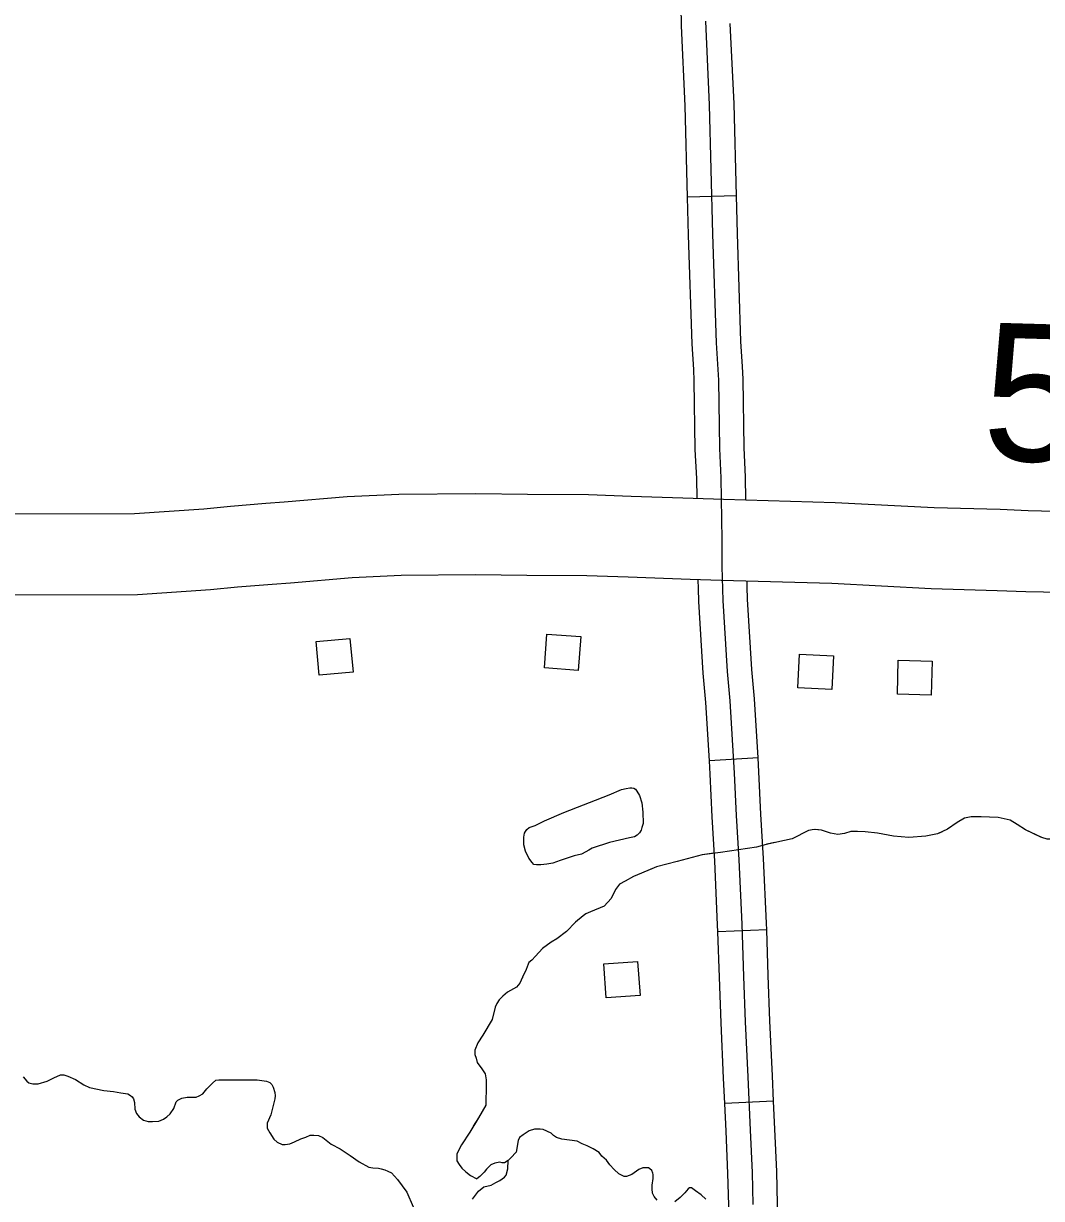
# Model space of a CAD drawing. Extents: x 1084508 to 1142749, y 1057638 to 1093403.
# Drawn here: x 1123744 to 1124726, y 1070353 to 1071487 of the extents above; entities that cross this region are included whole.
import ezdxf

# ---------------------------------------------------------------- set-up
doc = ezdxf.new("R2010")
doc.units = 0
for name, color, linetype in [('Level 10', 7, 'Continuous'), ('Level 32', 7, 'Continuous'), ('Level 35', 7, 'Continuous'), ('Level 43', 7, 'Continuous'), ('Level 45', 7, 'Continuous'), ('Level 48', 7, 'Continuous'), ('Level 56', 7, 'Continuous')]:
    doc.layers.add(name, color=color, linetype=linetype)

msp = doc.modelspace()

# ---------------------------------------------------------------- linework, layer by layer
at = {"layer": 'Level 10'}
for points in [[(1123579.1, 1071013.6), (1123709.8, 1071013.7), (1123850.7, 1071014.3), (1123917.5, 1071018.7), (1123943.2, 1071021.3), (1123977.3, 1071024), (1123994.9, 1071025.3), (1124055.7, 1071030.4), (1124105.6, 1071032.8), (1124180, 1071033.4), (1124229.8, 1071032.8), (1124288.8, 1071032.5), (1124329.7, 1071031), (1124389.6, 1071029), (1124418.8, 1071027.9)], [(1124418.8, 1071027.9), (1124526.8, 1071024.9), (1124622.3, 1071019.8), (1124685.9, 1071018.2), (1124713, 1071016.9), (1124763.9, 1071015.9), (1124806.7, 1071014.2), (1124846.8, 1071013), (1124922.1, 1071010.6), (1124985.3, 1071008.7), (1125091.8, 1071005), (1125184, 1071000.2), (1125229.3, 1070998.3), (1125252.7, 1070998.3)], [(1124416.6, 1070949.5), (1124386.9, 1070950.5), (1124326.9, 1070952.6), (1124287.2, 1070954.1), (1124229.1, 1070954.3), (1124179.8, 1070954.9), (1124107.8, 1070954.3), (1124060.8, 1070952.1), (1124001.2, 1070947.1), (1123983.4, 1070945.7), (1123950.1, 1070943.1), (1123923.9, 1070940.5), (1123853.5, 1070935.8), (1123710, 1070935.3), (1123579.2, 1070935.2)], [(1125252.6, 1070919.8), (1125227.7, 1070919.8), (1125180.4, 1070921.8), (1125088.3, 1070926.6), (1124982.8, 1070930.3), (1124919.7, 1070932.2), (1124844.4, 1070934.6), (1124803.9, 1070935.8), (1124761.6, 1070937.5), (1124710.5, 1070938.5), (1124683.1, 1070939.7), (1124619.2, 1070941.4), (1124523.6, 1070946.5), (1124416.6, 1070949.5)]]:
    msp.add_lwpolyline(points, dxfattribs=at)
at = {"layer": 'Level 32'}
for p, q in [((1124452.4, 1070778.6), (1124405.4, 1070775.7)), ((1124460.6, 1070612.5), (1124413.5, 1070610.8)), ((1124467.3, 1070447.2), (1124420.2, 1070445))]:
    msp.add_line(p, q, dxfattribs=at)
for points in [[(1124447.7, 1070347.7), (1124446.8, 1070378.5), (1124445, 1070419.4), (1124442.6, 1070470.7), (1124440.2, 1070523.8), (1124438.6, 1070567.7), (1124436.8, 1070618.2), (1124434.1, 1070680.1), (1124431.5, 1070722.9), (1124429.7, 1070763.8), (1124425.4, 1070833.6), (1124422.9, 1070861.9), (1124418.7, 1070930.3), (1124417.7, 1070963), (1124417.7, 1070988.7)], [(1124394.8, 1070941.9), (1124394.5, 1070950.3)], [(1124441.8, 1070943.3), (1124441.7, 1070948.8)], [(1124405.4, 1070775.7), (1124401.9, 1070831.8), (1124399.4, 1070860.1), (1124395.2, 1070929.2), (1124394.8, 1070941.9)], [(1124452.4, 1070778.6), (1124448.9, 1070835.3), (1124446.4, 1070863.6), (1124442.2, 1070931.4), (1124441.8, 1070943.3)], [(1124460.6, 1070612.5), (1124460.3, 1070619.1), (1124457.6, 1070681.3), (1124455, 1070724.1), (1124453.2, 1070765), (1124452.4, 1070778.6)], [(1124413.5, 1070610.8), (1124413.3, 1070617.3), (1124410.6, 1070678.9), (1124408, 1070721.6), (1124406.2, 1070762.6), (1124405.4, 1070775.7)], [(1124420.2, 1070445), (1124419.1, 1070469.6), (1124416.7, 1070522.9), (1124415.1, 1070566.9), (1124413.5, 1070610.8)], [(1124467.3, 1070447.2), (1124466.1, 1070471.7), (1124463.7, 1070524.8), (1124462.1, 1070568.6), (1124460.6, 1070612.5)], [(1124423.3, 1070281.1), (1124423.7, 1070291.8), (1124424.4, 1070320.3), (1124424.1, 1070347.2), (1124423.2, 1070377.6), (1124421.4, 1070418.3), (1124420.2, 1070445)], [(1124470.4, 1070279.7), (1124470.7, 1070290.5), (1124471.5, 1070319.9), (1124471.2, 1070348.1), (1124470.3, 1070379.4), (1124468.5, 1070420.5), (1124467.3, 1070447.2)]]:
    msp.add_lwpolyline(points, dxfattribs=at)
at = {"layer": 'Level 35'}
msp.add_lwpolyline([(1124265, 1070725.8), (1124308.5, 1070742.9), (1124320.5, 1070747.9), (1124324.9, 1070748.9), (1124328.6, 1070749.6), (1124330.5, 1070749.6), (1124332.3, 1070749.3), (1124334.1, 1070748.2), (1124335.3, 1070746.5), (1124337.9, 1070742.2), (1124340.2, 1070735), (1124341.1, 1070726), (1124341.3, 1070715.3), (1124340, 1070711.2), (1124339.5, 1070708.7), (1124337.8, 1070706.3), (1124335.5, 1070704), (1124333, 1070702.4), (1124328.2, 1070701.2), (1124309, 1070696.8), (1124292.1, 1070691.5), (1124289, 1070689.4), (1124286.1, 1070687.8), (1124281.9, 1070685.5), (1124275, 1070683.9), (1124261.3, 1070679.5), (1124254.3, 1070677), (1124248.5, 1070676), (1124242.8, 1070675.4), (1124238.6, 1070675.3), (1124236.1, 1070675.6), (1124234.2, 1070677.7), (1124231, 1070681.6), (1124227.8, 1070688.5), (1124226.4, 1070694.7), (1124226.3, 1070701.9), (1124227, 1070705.8), (1124227.8, 1070707.5), (1124229.1, 1070709.5), (1124231.4, 1070711.2), (1124237.2, 1070713.3), (1124246.2, 1070717.6)], close=True, dxfattribs=at)
for points in [[(1123743.2, 1070470.8), (1123746.8, 1070466.7), (1123748.8, 1070465), (1123752.4, 1070464.2), (1123757.7, 1070464.2), (1123766.3, 1070466.5), (1123772.7, 1070470), (1123779.3, 1070472.8), (1123782.6, 1070472.8), (1123786.4, 1070471.6), (1123793.8, 1070468.3)], [(1123793.8, 1070468.3), (1123801.7, 1070463.2), (1123807.3, 1070460.4), (1123821.2, 1070457.6), (1123830.4, 1070456.6), (1123837.5, 1070455.3), (1123844.1, 1070454.3), (1123846.9, 1070452.8), (1123848.4, 1070451.7), (1123849.7, 1070449.7), (1123850.7, 1070446.1), (1123851, 1070439.8), (1123852.7, 1070435.5), (1123855, 1070432.2), (1123859.3, 1070428.9), (1123863.7, 1070427.6), (1123868, 1070427.6), (1123874.1, 1070428.1), (1123878.7, 1070429.9), (1123881.7, 1070432.2), (1123885, 1070435), (1123888.6, 1070440.3), (1123890.9, 1070446.7), (1123892.6, 1070448.4), (1123896.2, 1070450.2), (1123901.5, 1070451.2), (1123905.9, 1070451.2), (1123910.2, 1070451.2), (1123913.2, 1070452.5), (1123916.5, 1070454.5), (1123920.6, 1070459.1), (1123925.9, 1070464.7), (1123929.2, 1070467.5), (1123932, 1070468), (1123943.2, 1070468), (1123958.5, 1070468), (1123969.1, 1070467.8), (1123978, 1070466.7), (1123981.3, 1070465.5), (1123983.1, 1070463.4), (1123984.4, 1070460.9), (1123986.2, 1070455.6), (1123986.4, 1070452.5), (1123986.2, 1070449.5), (1123982.1, 1070434.2), (1123978.8, 1070426.1), (1123978.8, 1070421.2), (1123981.1, 1070416.9), (1123985.1, 1070410.8), (1123988.2, 1070407.8), (1123993, 1070405.5), (1123996.1, 1070405.5)], [(1124335, 1070380), (1124330.4, 1070376.6), (1124325.5, 1070374.8), (1124323.1, 1070374.8), (1124317.9, 1070377.2), (1124313.3, 1070381.5), (1124309.3, 1070386.1), (1124306.2, 1070390.4), (1124301.7, 1070394.3), (1124298.9, 1070397.7), (1124293.1, 1070401.4), (1124287.3, 1070404.4), (1124282.7, 1070406.3), (1124277.8, 1070408.7), (1124270.5, 1070409.6), (1124263.1, 1070410.6), (1124257.9, 1070412.4), (1124254.9, 1070414.2), (1124252.7, 1070416.4), (1124244.8, 1070420), (1124242, 1070420.4), (1124236.5, 1070420.4), (1124231.6, 1070418.8), (1124225.5, 1070414.8), (1124222.1, 1070412.4), (1124220.9, 1070409.3), (1124218.8, 1070398.3), (1124213.6, 1070392.8), (1124211.1, 1070390.1), (1124207.8, 1070387.9), (1124205.3, 1070387.9), (1124203.2, 1070388.5), (1124198.3, 1070387.6), (1124194.3, 1070385.8), (1124190.3, 1070381.8), (1124187.9, 1070379), (1124183.9, 1070374.8), (1124180.9, 1070372.6)], [(1123996.1, 1070405.5), (1124000.6, 1070406.2), (1124005, 1070408), (1124011.1, 1070411.1), (1124015.9, 1070412.8), (1124020.2, 1070414.6), (1124023.8, 1070414.6), (1124028.3, 1070414.4), (1124032.4, 1070412.3), (1124040.5, 1070406), (1124049.2, 1070401.4), (1124058.6, 1070395), (1124067.5, 1070388.9), (1124076.9, 1070383.6), (1124080.7, 1070383.1), (1124086, 1070382.6), (1124088.8, 1070382.1), (1124092.1, 1070381.1), (1124095.2, 1070380), (1124098.5, 1070378.3), (1124104.3, 1070371.9), (1124113.5, 1070359.7), (1124119.6, 1070345.5)], [(1124176.8, 1070352.8), (1124182.6, 1070360.5), (1124187.7, 1070364.8), (1124194.8, 1070366.3), (1124199.4, 1070368.9), (1124203.2, 1070370.9), (1124207.5, 1070374.2), (1124209.3, 1070376), (1124210.8, 1070382.1), (1124211.1, 1070390.1)], [(1124354.9, 1070351.8), (1124352.1, 1070355.5), (1124350.3, 1070358.5), (1124350, 1070362.8), (1124350, 1070366.2), (1124351.2, 1070372.9), (1124351.2, 1070376.6), (1124350.9, 1070377.8), (1124349.7, 1070380.6), (1124347.8, 1070382.1), (1124346.6, 1070383), (1124344.2, 1070383), (1124341.1, 1070383), (1124337.1, 1070381.5), (1124335, 1070380)], [(1124402, 1070353), (1124397.4, 1070357), (1124391.9, 1070361), (1124390.6, 1070361.9), (1124388.2, 1070363.7), (1124386.1, 1070363.7), (1124384.8, 1070362.8), (1124381.8, 1070358.9), (1124377.2, 1070354.6), (1124372, 1070350.3)]]:
    msp.add_lwpolyline(points, dxfattribs=at)
at = {"layer": 'Level 43'}
for points in [[(1124726.2, 1070701.6), (1124710.3, 1070709.2), (1124702.4, 1070714.2), (1124695.5, 1070718.5), (1124684, 1070721), (1124667.3, 1070721.6), (1124658, 1070721.6), (1124651.4, 1070720.2), (1124644.3, 1070716.1), (1124635, 1070709.8), (1124625.4, 1070705.1), (1124614.2, 1070702.9), (1124597.8, 1070701.6), (1124583, 1070702.9), (1124567.4, 1070705.7), (1124555.6, 1070707), (1124548.2, 1070707.3), (1124541.9, 1070707.3), (1124535.6, 1070705.4), (1124529.3, 1070704.6), (1124522.2, 1070705.7), (1124513.4, 1070708.7), (1124506.3, 1070709.5), (1124501.1, 1070708.4), (1124485.2, 1070700.5), (1124460, 1070695), (1124450.7, 1070692.2), (1124416.2, 1070687.3), (1124398.4, 1070685.1), (1124374.1, 1070678.5), (1124354.3, 1070673.3), (1124339.8, 1070667.3)], [(1124725, 1070702.1), (1124710.3, 1070709.2), (1124702.4, 1070714.2), (1124695.5, 1070718.5), (1124684, 1070721), (1124667.4, 1070721.6)], [(1124785.2, 1070712.4), (1124772.2, 1070708.4), (1124756.9, 1070705.1), (1124740.2, 1070700.2), (1124731.1, 1070700.2), (1124726.2, 1070701.6), (1124725, 1070702.1)], [(1124629.8, 1070707.2), (1124625.4, 1070705.1), (1124614.2, 1070702.9), (1124597.8, 1070701.6), (1124583, 1070702.9), (1124567.4, 1070705.7), (1124555.6, 1070707), (1124548.2, 1070707.3), (1124541.9, 1070707.3), (1124535.6, 1070705.4), (1124529.3, 1070704.6), (1124522.2, 1070705.7), (1124513.4, 1070708.7), (1124507.6, 1070709.4)], [(1124468.5, 1070696.8), (1124460.6, 1070695.1)], [(1124409.7, 1070686.5), (1124398.4, 1070685.1), (1124374.1, 1070678.5), (1124354.3, 1070673.3), (1124347.4, 1070670.5)], [(1124339.8, 1070667.3), (1124332.2, 1070664), (1124324.2, 1070659.6), (1124318.7, 1070656.6), (1124314.6, 1070651.4), (1124310.5, 1070642.9), (1124303.7, 1070635.5), (1124290.5, 1070630.1), (1124286.2, 1070628.1), (1124283.4, 1070626), (1124276.3, 1070619.9), (1124267.5, 1070610.9), (1124258, 1070604), (1124252.7, 1070600.7), (1124244.3, 1070594.7), (1124237.4, 1070587.3), (1124233.9, 1070583.5), (1124231.1, 1070581), (1124230.6, 1070579.4), (1124228.7, 1070574.2), (1124225.1, 1070566.8), (1124222.6, 1070561.3), (1124219.3, 1070557.2), (1124210.6, 1070552.5), (1124205.9, 1070548.7), (1124202.4, 1070545.1), (1124200.2, 1070541.6), (1124198.8, 1070538), (1124195.8, 1070526.2), (1124186.8, 1070510.9), (1124181.8, 1070503.5), (1124179.1, 1070496.7), (1124179.1, 1070492.5), (1124180.2, 1070488.7), (1124181.3, 1070484.6), (1124185.7, 1070478.6), (1124188.9, 1070473.6), (1124190, 1070467.9), (1124190, 1070457.8), (1124189.5, 1070449.3), (1124189.5, 1070443.5), (1124182.4, 1070431.2), (1124174.2, 1070417.5), (1124166.2, 1070405.2), (1124161.8, 1070396.7), (1124161.6, 1070393.4), (1124161.6, 1070389.8), (1124163.8, 1070386.3), (1124166.5, 1070382.7), (1124170.3, 1070379.1), (1124175, 1070375.8), (1124180.9, 1070372.6)], [(1124313.4, 1070648.8), (1124310.5, 1070642.9), (1124303.7, 1070635.5), (1124290.5, 1070630.1), (1124286.2, 1070628.1), (1124283.4, 1070626), (1124276.3, 1070619.9), (1124267.5, 1070610.9), (1124258, 1070604), (1124252.7, 1070600.7), (1124244.3, 1070594.7), (1124237.4, 1070587.3), (1124233.9, 1070583.5), (1124231.1, 1070581), (1124230.6, 1070579.4), (1124228.7, 1070574.2), (1124225.1, 1070566.8), (1124224.9, 1070566.4)], [(1124198.4, 1070536.5), (1124195.8, 1070526.2), (1124186.8, 1070510.9), (1124181.8, 1070503.5), (1124179.1, 1070496.7), (1124179.1, 1070492.5), (1124180.2, 1070488.7), (1124181.3, 1070484.6), (1124185.7, 1070478.6), (1124188.9, 1070473.6), (1124190, 1070467.9), (1124190, 1070457.8), (1124189.5, 1070449.3), (1124189.5, 1070443.5), (1124182.4, 1070431.2), (1124177.5, 1070423.1)], [(1124163.6, 1070386.5), (1124163.8, 1070386.3), (1124166.5, 1070382.7), (1124170.3, 1070379.1), (1124175, 1070375.8), (1124180.9, 1070372.6)]]:
    msp.add_lwpolyline(points, dxfattribs=at)
at = {"layer": 'Level 45'}
msp.add_line((1124431.4, 1071320.6), (1124384.3, 1071319.4), dxfattribs=at)
for points in [[(1124378.4, 1071484.5), (1124378.3, 1071488.3), (1124377, 1071534.7), (1124374.6, 1071621.7), (1124373.2, 1071638.8), (1124372.7, 1071650.3)], [(1124384.3, 1071319.4), (1124382.1, 1071407.4), (1124378.4, 1071484.5)], [(1124417.7, 1070988.7), (1124416.7, 1071048.7), (1124415.3, 1071076.7), (1124414.4, 1071142.9), (1124412.3, 1071178.8), (1124408.8, 1071283.4), (1124405.6, 1071408.2), (1124401.8, 1071489.1)], [(1124431.4, 1071320.6), (1124429.2, 1071409.1), (1124425.5, 1071486.7)], [(1124390.2, 1071153), (1124388.8, 1071177.8), (1124385.2, 1071282.7), (1124384.3, 1071319.4)], [(1124437.2, 1071155.8), (1124435.8, 1071179.9), (1124432.3, 1071284.1), (1124431.4, 1071320.6)], [(1124393.5, 1071028.8), (1124393.1, 1071047.9), (1124391.7, 1071076), (1124390.8, 1071142.1), (1124390.2, 1071153)], [(1124440.6, 1071027.3), (1124440.2, 1071049.5), (1124438.8, 1071077.5), (1124437.9, 1071143.8), (1124437.2, 1071155.8)]]:
    msp.add_lwpolyline(points, dxfattribs=at)
at = {"layer": 'Level 56'}
for points in [[(1124028.9, 1070858.1), (1124025.9, 1070890.6), (1124058.5, 1070893.7), (1124061.5, 1070861.1)], [(1124246.1, 1070865.3), (1124248.6, 1070897.9), (1124281.2, 1070895.4), (1124278.7, 1070862.8)], [(1124490.8, 1070846), (1124492.4, 1070878.6), (1124525.2, 1070877), (1124523.6, 1070844.4)], [(1124586.7, 1070839.9), (1124587.6, 1070872.6), (1124620.4, 1070871.6), (1124619.4, 1070839)], [(1124305.8, 1070547.1), (1124303.4, 1070579.7), (1124336.1, 1070582), (1124338.5, 1070549.4)]]:
    msp.add_lwpolyline(points, close=True, dxfattribs=at)

# ---------------------------------------------------------------- texts
at = {"layer": 'Level 48'}
msp.add_text('5.4', height=132.58, rotation=358.3743, dxfattribs=at).set_placement((1124667.6, 1071065.9))

doc.saveas('drawing.dxf')
